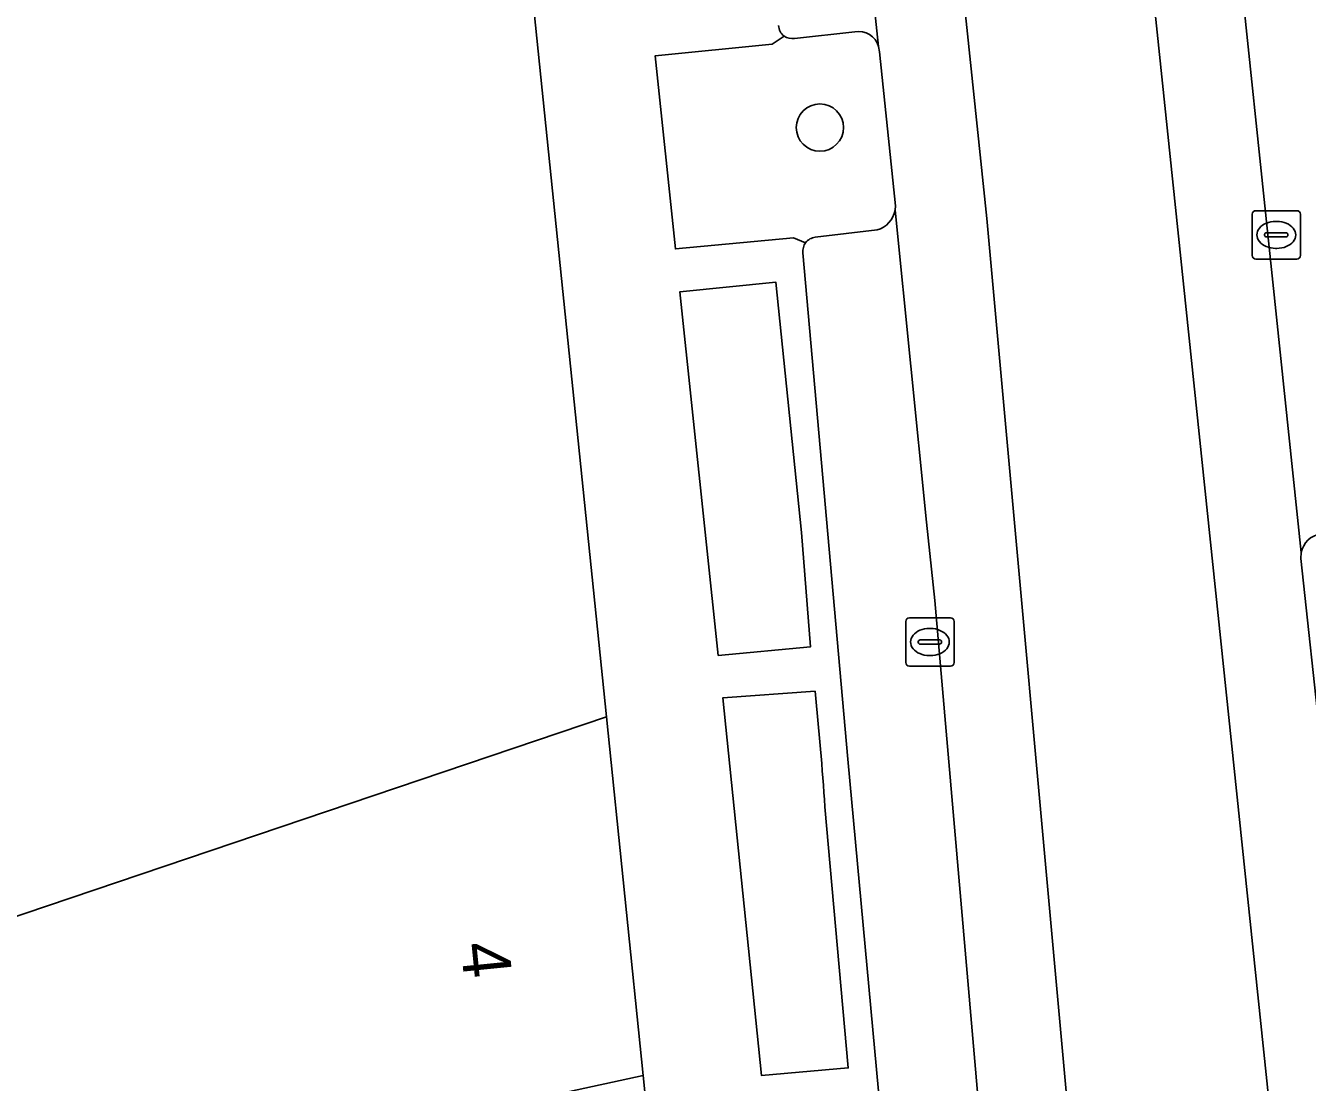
# Model space of a CAD drawing. Extents: x 159716 to 160783, y 383290 to 384031.
# Drawn here: x 160567.93 to 160594.47, y 383383.02 to 383404.89 of the extents above; entities that cross this region are included whole.
import ezdxf

# ---------------------------------------------------------------- set-up
doc = ezdxf.new("R2010")
doc.units = 0
for name, color, linetype in [('IMGEO_Boom', 7, 'Continuous'), ('IMGEO_Groenvoorziening', 7, 'Continuous'), ('IMGEO_Kolk', 7, 'Continuous'), ('IMGEO_Pand', 7, 'Continuous'), ('IMGEO_Pand_nummerreeks', 7, 'Continuous'), ('IMGEO_Parkeervlak_open', 7, 'Continuous'), ('IMGEO_Rijbaan_lokaal_gesloten', 7, 'Continuous'), ('IMGEO_Rijbaan_lokaal_open', 7, 'Continuous'), ('IMGEO_Voetpad_open', 7, 'Continuous')]:
    doc.layers.add(name, color=color, linetype=linetype)

msp = doc.modelspace()

# ---------------------------------------------------------------- linework, layer by layer
at = {"layer": 'IMGEO_Boom'}
msp.add_circle((160584.377, 383402.784), 0.489, dxfattribs=at)
at = {"layer": 'IMGEO_Groenvoorziening'}
for points in [[(160585.097, 383404.767), (160583.85, 383404.629)], [(160583.637, 383404.679), (160583.39, 383404.513), (160580.967, 383404.269), (160581.386, 383400.271), (160583.83, 383400.504), (160584.082, 383400.4)], [(160585.933, 383401.077), (160585.94, 383401.161), (160585.608, 383404.352), (160585.59, 383404.462)], [(160584.282, 383400.513), (160585.56, 383400.664)], [(160584.277, 383391.114), (160582.366, 383390.977)], [(160582.366, 383390.977), (160583.171, 383383.159), (160584.963, 383383.32), (160584.479, 383388.723)]]:
    msp.add_lwpolyline(points, dxfattribs=at)
msp.add_lwpolyline([(160583.462, 383399.585), (160581.479, 383399.386), (160582.272, 383391.857), (160584.184, 383392.038), (160583.997, 383394.402)], close=True, dxfattribs=at)
for centre, radius, start, end in [((160585.174, 383404.34), 0.434, 16.3408, 100.1722), ((160583.804, 383404.912), 0.287, 234.3482, 279.2307), ((160585.425, 383401.161), 0.514, 285.1689, 350.6577), ((160584.313, 383400.225), 0.29, 96.0994, 142.8335), ((160530.677, 383385.382), 53.905, 3.5538, 6.1044)]:
    msp.add_arc(centre, radius, start, end, dxfattribs=at)
at = {"layer": 'IMGEO_Kolk'}
for p, q in [((160593.4, 383401.063), (160594.252, 383401.063)), ((160593.325, 383400.137), (160593.325, 383400.989)), ((160593.813, 383400.843), (160593.838, 383400.843)), ((160594.326, 383400.989), (160594.326, 383400.137)), ((160593.584, 383400.557), (160593.584, 383400.569)), ((160594.022, 383400.52), (160593.624, 383400.52)), ((160593.627, 383400.606), (160594.025, 383400.606)), ((160594.068, 383400.569), (160594.068, 383400.557)), ((160593.836, 383400.283), (160593.811, 383400.283)), ((160594.252, 383400.063), (160593.4, 383400.063)), ((160586.154, 383391.709), (160586.154, 383392.561)), ((160586.229, 383392.635), (160587.081, 383392.635)), ((160587.155, 383392.561), (160587.155, 383391.709)), ((160586.642, 383392.415), (160586.667, 383392.415)), ((160586.413, 383392.129), (160586.413, 383392.141)), ((160586.851, 383392.092), (160586.453, 383392.092)), ((160586.456, 383392.178), (160586.854, 383392.178)), ((160586.897, 383392.141), (160586.897, 383392.129)), ((160586.665, 383391.855), (160586.64, 383391.855)), ((160587.081, 383391.635), (160586.229, 383391.635))]:
    msp.add_line(p, q, dxfattribs=at)
for points in [[(160593.4, 383401.063), (160594.252, 383401.063)], [(160593.325, 383400.137), (160593.325, 383400.989)], [(160594.326, 383400.989), (160594.326, 383400.137)], [(160594.252, 383400.063), (160593.4, 383400.063)], [(160586.154, 383391.709), (160586.154, 383392.561)], [(160586.229, 383392.635), (160587.081, 383392.635)], [(160587.155, 383392.561), (160587.155, 383391.709)], [(160587.081, 383391.635), (160586.229, 383391.635)]]:
    msp.add_lwpolyline(points, dxfattribs=at)
for centre, radius, start, end in [((160593.402, 383400.987), 0.0765, 91.552, 178.448), ((160593.402, 383400.987), 0.0765, 91.552, 178.448), ((160594.25, 383400.987), 0.0765, 1.552, 88.448), ((160594.25, 383400.987), 0.0765, 1.552, 88.448), ((160593.624, 383400.566), 0.0403, 85.8775, 175.7526), ((160593.621, 383400.556), 0.0366, 178.938, 274.7102), ((160594.025, 383400.563), 0.043, 264.8664, 352.4533), ((160594.029, 383400.568), 0.0386, 1.7309, 96.639), ((160593.402, 383400.139), 0.0765, 181.552, 268.448), ((160593.402, 383400.139), 0.0765, 181.552, 268.448), ((160594.25, 383400.139), 0.0765, 271.552, 358.448), ((160594.25, 383400.139), 0.0765, 271.552, 358.448), ((160586.231, 383392.559), 0.0765, 91.552, 178.448), ((160586.231, 383392.559), 0.0765, 91.552, 178.448), ((160587.079, 383392.559), 0.0765, 1.552, 88.448), ((160587.079, 383392.559), 0.0765, 1.552, 88.448), ((160586.453, 383392.138), 0.0403, 85.8775, 175.7526), ((160586.45, 383392.128), 0.0366, 178.938, 274.7102), ((160586.854, 383392.135), 0.043, 264.8664, 352.4533), ((160586.858, 383392.14), 0.0386, 1.7309, 96.639), ((160586.231, 383391.711), 0.0765, 181.552, 268.448), ((160586.231, 383391.711), 0.0765, 181.552, 268.448), ((160587.079, 383391.711), 0.0765, 271.552, 358.448), ((160587.079, 383391.711), 0.0765, 271.552, 358.448)]:
    msp.add_arc(centre, radius, start, end, dxfattribs=at)
for centre, major_axis, ratio, start_param, end_param in [((160593.812, 383400.563), (-0.387, 0.002), 0.722429, 4.712389, 7.853982), ((160593.837, 383400.563), (-0.39, 0.002), 0.717154, 1.570796, 4.712389), ((160586.641, 383392.135), (-0.387, 0.002), 0.722429, 4.712389, 7.853982), ((160586.666, 383392.135), (-0.39, 0.002), 0.717154, 1.570796, 4.712389)]:
    msp.add_ellipse(centre, major_axis=major_axis, ratio=ratio, start_param=start_param, end_param=end_param, dxfattribs=at)
at = {"layer": 'IMGEO_Pand'}
for points in [[(160577.746, 383412.172), (160574.4, 383418.928), (160573.117, 383421.51), (160561.391, 383415.694), (160561.782, 383414.869), (160558.029, 383412.952), (160557.591, 383413.809), (160545.828, 383407.983), (160550.329, 383398.897), (160546.728, 383397.189), (160549.349, 383392.067), (160551.487, 383387.889), (160552.375, 383386.153), (160563.405, 383389.892), (160563.227, 383390.604), (160564.354, 383391.079), (160564.414, 383391.85), (160565.184, 383392.087), (160565.969, 383385.858), (160579.957, 383390.583)], [(160579.957, 383390.583), (160565.969, 383385.858), (160562.498, 383384.673), (160562.466, 383384.757), (160562.932, 383384.936), (160562.818, 383385.235), (160562.53, 383385.125), (160562.566, 383385.031), (160556.424, 383382.88), (160557.355, 383378.088), (160580.717, 383383.161)], [(160558.334, 383373.046), (160571.556, 383374.401), (160581.518, 383375.387), (160581.318, 383378.369), (160581.134, 383379.085), (160580.717, 383383.161), (160557.355, 383378.088), (160557.662, 383376.509)]]:
    msp.add_lwpolyline(points, close=True, dxfattribs=at)
at = {"layer": 'IMGEO_Parkeervlak_open'}
for points in [[(160585.59, 383404.462), (160583.618, 383423.058)], [(160592.388, 383412.622), (160594.344, 383393.985)], [(160583.85, 383404.629), (160585.097, 383404.767)], [(160586.757, 383392.992), (160586.585, 383394.618), (160585.933, 383401.077)], [(160585.56, 383400.664), (160584.282, 383400.513)], [(160584.026, 383400.192), (160584.957, 383389.713), (160585.593, 383382.837)], [(160587.673, 383382.418), (160586.757, 383392.992)]]:
    msp.add_lwpolyline(points, dxfattribs=at)
for centre, radius, start, end in [((160583.805, 383404.909), 0.285, 182.9438, 233.753), ((160585.174, 383404.34), 0.434, 16.3408, 100.1722), ((160583.804, 383404.912), 0.287, 234.3482, 279.2307), ((160585.425, 383401.161), 0.514, 285.1689, 350.6577), ((160584.313, 383400.225), 0.29, 96.0994, 142.8335), ((160584.316, 383400.226), 0.292, 143.2628, 186.6002), ((160594.819, 383393.898), 0.483, 99.188, 169.6487)]:
    msp.add_arc(centre, radius, start, end, dxfattribs=at)
at = {"layer": 'IMGEO_Rijbaan_lokaal_gesloten'}
for points in [[(160597.909, 383359.846), (160597.901, 383359.899), (160597.276, 383365.883), (160597.049, 383368.053), (160597.045, 383368.17), (160595.109, 383386.725), (160595.087, 383386.843), (160594.753, 383389.974), (160594.337, 383393.864), (160594.344, 383393.985), (160592.388, 383412.622), (160591.995, 383416.112), (160591.997, 383416.182), (160591.318, 383422.858), (160591.303, 383422.977), (160591.203, 383423.954), (160589.375, 383423.771), (160595.764, 383362.66)], [(160591.724, 383354.429), (160591.203, 383361.107), (160589.592, 383381.539), (160587.833, 383400.9), (160585.479, 383423.384), (160583.596, 383423.202), (160583.618, 383423.058), (160585.59, 383404.462), (160585.608, 383404.352), (160585.94, 383401.161), (160585.933, 383401.077), (160586.585, 383394.618), (160586.757, 383392.992), (160587.673, 383382.418)]]:
    msp.add_lwpolyline(points, dxfattribs=at)
at = {"layer": 'IMGEO_Rijbaan_lokaal_open'}
for points in [[(160589.375, 383423.771), (160591.203, 383423.954), (160591.163, 383424.345), (160583.551, 383423.489), (160583.596, 383423.202), (160585.479, 383423.384), (160587.833, 383400.9), (160589.592, 383381.539), (160591.203, 383361.107), (160591.724, 383354.429), (160592.324, 383346.798), (160592.528, 383341.495), (160592.558, 383339.696), (160592.568, 383337.896)], [(160595.764, 383362.66), (160589.375, 383423.771)]]:
    msp.add_lwpolyline(points, dxfattribs=at)
at = {"layer": 'IMGEO_Voetpad_open'}
for points in [[(160575.339, 383427.563), (160573.889, 383426.883), (160573.117, 383421.51), (160574.4, 383418.928), (160576.027, 383419.452), (160576.883, 383419.728), (160577.24, 383416.603), (160577.746, 383412.172), (160579.957, 383390.583), (160580.717, 383383.161), (160581.134, 383379.085), (160581.318, 383378.369), (160581.518, 383375.387), (160581.652, 383374.383), (160582.321, 383367.749), (160582.431, 383366.738), (160583.073, 383360.251), (160583.738, 383353.525)], [(160584.082, 383400.4), (160583.83, 383400.504), (160581.386, 383400.271), (160580.967, 383404.269), (160583.39, 383404.513), (160583.637, 383404.679)], [(160585.593, 383382.837), (160584.957, 383389.713), (160584.026, 383400.192)], [(160594.344, 383393.985), (160594.337, 383393.864), (160594.753, 383389.974), (160595.966, 383390.116), (160595.506, 383394.453)], [(160583.171, 383383.159), (160582.366, 383390.977), (160584.277, 383391.114)], [(160584.479, 383388.723), (160584.963, 383383.32), (160583.171, 383383.159)]]:
    msp.add_lwpolyline(points, dxfattribs=at)
msp.add_lwpolyline([(160582.272, 383391.857), (160581.479, 383399.386), (160583.462, 383399.585), (160583.997, 383394.402), (160584.184, 383392.038)], close=True, dxfattribs=at)
for centre, radius, start, end in [((160583.805, 383404.909), 0.285, 182.9438, 233.753), ((160584.316, 383400.226), 0.292, 143.2628, 186.6002), ((160594.819, 383393.898), 0.483, 99.188, 169.6487), ((160530.677, 383385.382), 53.905, 3.5538, 6.1044)]:
    msp.add_arc(centre, radius, start, end, dxfattribs=at)

# ---------------------------------------------------------------- texts
at = {"layer": 'IMGEO_Pand_nummerreeks'}
msp.add_text('4', height=1, rotation=275.7133, dxfattribs=at).set_placement((160576.937, 383385.885))

doc.saveas('drawing.dxf')
